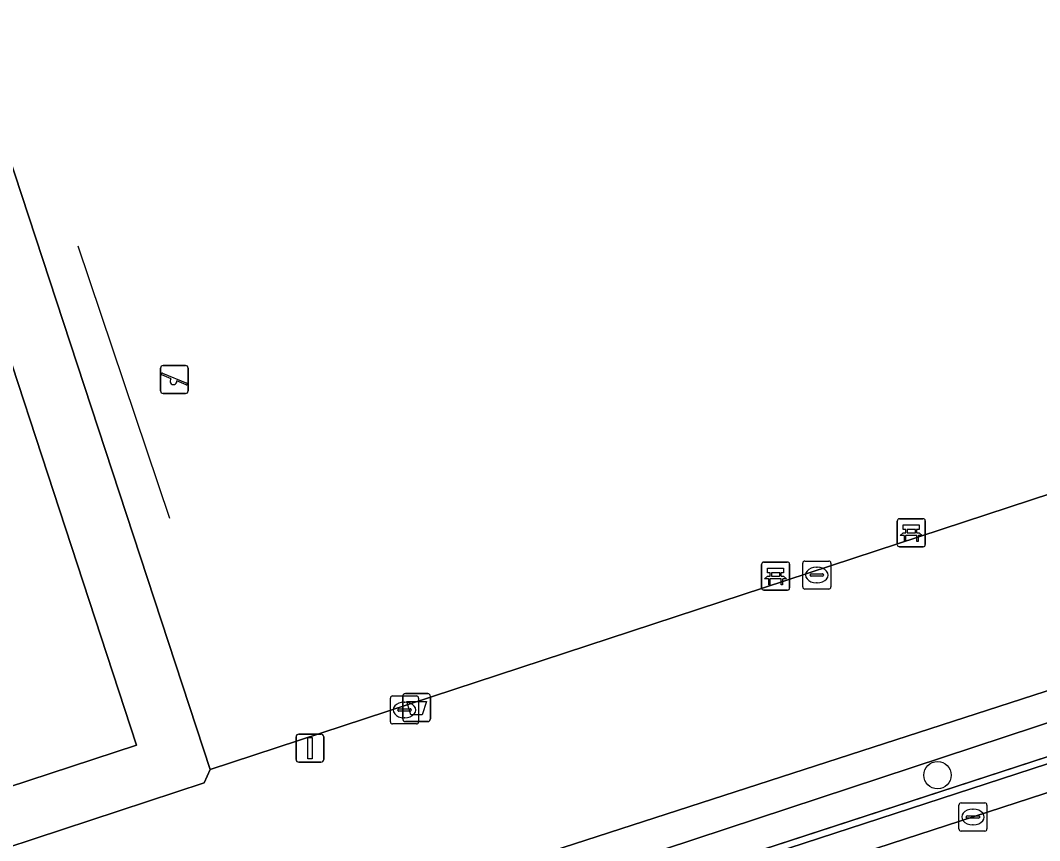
# Model space of a CAD drawing. Extents: x 158086 to 159499, y 382904 to 383981.
# Drawn here: x 159339.56 to 159375.93, y 383042.18 to 383071.44 of the extents above; entities that cross this region are included whole.
import ezdxf

# ---------------------------------------------------------------- set-up
doc = ezdxf.new("R2010")
doc.units = 0
for name, color, linetype in [('IMGEO_Afvalbak', 7, 'Continuous'), ('IMGEO_Bank', 7, 'Continuous'), ('IMGEO_Boom', 7, 'Continuous'), ('IMGEO_Groenvoorziening', 7, 'Continuous'), ('IMGEO_Haag', 7, 'Continuous'), ('IMGEO_Hek', 7, 'Continuous'), ('IMGEO_Kolk', 7, 'Continuous'), ('IMGEO_Lichtmast', 7, 'Continuous'), ('IMGEO_Pand', 7, 'Continuous'), ('IMGEO_Rijbaan_lokaal_open', 7, 'Continuous'), ('IMGEO_Speelvoorziening', 7, 'Continuous'), ('IMGEO_Terreindeel_gesloten', 7, 'Continuous'), ('IMGEO_Voetpad_open', 7, 'Continuous')]:
    doc.layers.add(name, color=color, linetype=linetype)

msp = doc.modelspace()

# ---------------------------------------------------------------- linework, layer by layer
at = {"layer": 'IMGEO_Afvalbak'}
for p, q in [((159353.203, 383046.525), (159353.203, 383047.325)), ((159353.203, 383047.325), (159353.203, 383046.525)), ((159353.303, 383047.425), (159354.093, 383047.425)), ((159354.093, 383047.425), (159353.303, 383047.425)), ((159354.193, 383047.325), (159354.193, 383046.525)), ((159354.193, 383046.525), (159354.193, 383047.325)), ((159354.093, 383046.425), (159353.303, 383046.425)), ((159353.303, 383046.425), (159354.093, 383046.425))]:
    msp.add_line(p, q, dxfattribs=at)
msp.add_lwpolyline([(159353.346, 383047.139), (159354.05, 383047.139), (159353.901, 383046.669), (159353.495, 383046.669), (159353.346, 383047.139)], dxfattribs=at)
for centre, start, end in [((159353.303, 383047.325), 90, 180), ((159353.303, 383047.325), 90, 180), ((159354.093, 383047.325), 0, 90), ((159354.093, 383047.325), 360, 90), ((159353.303, 383046.525), 180, 270), ((159353.303, 383046.525), 180, 270), ((159354.093, 383046.525), 270, 0), ((159354.093, 383046.525), 270, 0)]:
    msp.add_arc(centre, 0.1, start, end, dxfattribs=at)
at = {"layer": 'IMGEO_Bank'}
for p, q in [((159370.922, 383053.663), (159371.763, 383053.663)), ((159371.763, 383053.663), (159370.922, 383053.663)), ((159370.847, 383052.738), (159370.847, 383053.579)), ((159370.847, 383053.579), (159370.847, 383052.738)), ((159371.847, 383053.588), (159371.847, 383052.747)), ((159371.847, 383052.747), (159371.847, 383053.588)), ((159371.544, 383053.061), (159371.151, 383053.061)), ((159371.156, 383053.169), (159371.156, 383053.275)), ((159371.2, 383053.275), (159371.2, 383053.169)), ((159371.488, 383053.281), (159371.206, 383053.281)), ((159371.206, 383053.163), (159371.488, 383053.163)), ((159371.494, 383053.169), (159371.494, 383053.275)), ((159371.538, 383053.275), (159371.538, 383053.169)), ((159371.772, 383052.663), (159370.931, 383052.663)), ((159370.931, 383052.663), (159371.772, 383052.663)), ((159366.006, 383051.193), (159366.006, 383052.034)), ((159366.006, 383052.034), (159366.006, 383051.193)), ((159366.081, 383052.118), (159366.922, 383052.118)), ((159366.922, 383052.118), (159366.081, 383052.118)), ((159367.006, 383052.043), (159367.006, 383051.202)), ((159367.006, 383051.202), (159367.006, 383052.043)), ((159366.703, 383051.516), (159366.31, 383051.516)), ((159366.315, 383051.624), (159366.315, 383051.73)), ((159366.359, 383051.73), (159366.359, 383051.624)), ((159366.647, 383051.736), (159366.365, 383051.736)), ((159366.365, 383051.618), (159366.647, 383051.618)), ((159366.653, 383051.624), (159366.653, 383051.73)), ((159366.697, 383051.73), (159366.697, 383051.624)), ((159366.931, 383051.118), (159366.09, 383051.118)), ((159366.09, 383051.118), (159366.931, 383051.118))]:
    msp.add_line(p, q, dxfattribs=at)
for points in [[(159371.15, 383053.281), (159371.064, 383053.281), (159371.064, 383053.442), (159371.627, 383053.442), (159371.627, 383053.281), (159371.544, 383053.281)], [(159371.094, 383053.061), (159370.952, 383053.061), (159371.064, 383053.163), (159371.15, 383053.163)], [(159371.144, 383053.054), (159371.144, 383052.847), (159371.101, 383052.847), (159371.101, 383053.054)], [(159371.544, 383053.163), (159371.627, 383053.163), (159371.739, 383053.061), (159371.6, 383053.061)], [(159371.594, 383053.054), (159371.594, 383052.847), (159371.55, 383052.847), (159371.55, 383053.054)], [(159366.309, 383051.736), (159366.223, 383051.736), (159366.223, 383051.897), (159366.786, 383051.897), (159366.786, 383051.736), (159366.703, 383051.736)], [(159366.253, 383051.516), (159366.111, 383051.516), (159366.223, 383051.618), (159366.309, 383051.618)], [(159366.303, 383051.509), (159366.303, 383051.302), (159366.26, 383051.302), (159366.26, 383051.509)], [(159366.703, 383051.618), (159366.786, 383051.618), (159366.898, 383051.516), (159366.759, 383051.516)], [(159366.753, 383051.509), (159366.753, 383051.302), (159366.709, 383051.302), (159366.709, 383051.509)]]:
    msp.add_lwpolyline(points, dxfattribs=at)
for centre, radius, start, end in [((159370.925, 383053.585), 0.0779, 92.4484, 184.2845), ((159370.925, 383053.585), 0.0779, 92.4484, 184.2845), ((159371.769, 383053.585), 0.0779, 2.4484, 94.2845), ((159371.769, 383053.585), 0.0779, 2.4484, 94.2845), ((159371.094, 383053.054), 0.00671, 2.8957, 87.1043), ((159371.151, 383053.054), 0.00671, 92.8957, 177.1043), ((159371.149, 383053.274), 0.00671, 2.8957, 87.1043), ((159371.149, 383053.17), 0.00671, 272.8957, 357.1043), ((159371.206, 383053.274), 0.00671, 92.8957, 177.1043), ((159371.206, 383053.17), 0.00671, 182.8957, 267.1043), ((159371.488, 383053.274), 0.00671, 2.8957, 87.1043), ((159371.488, 383053.17), 0.00671, 272.8957, 357.1043), ((159371.545, 383053.274), 0.00671, 92.8957, 177.1043), ((159371.545, 383053.17), 0.00671, 182.8957, 267.1043), ((159371.543, 383053.054), 0.00671, 2.8957, 87.1043), ((159371.6, 383053.054), 0.00671, 92.8957, 177.1043), ((159370.925, 383052.741), 0.0779, 182.4484, 274.2845), ((159370.925, 383052.741), 0.0779, 182.4484, 274.2845), ((159371.769, 383052.741), 0.0779, 272.4484, 4.2845), ((159371.769, 383052.741), 0.0779, 272.4484, 4.2845), ((159366.084, 383052.04), 0.0779, 92.4484, 184.2845), ((159366.084, 383052.04), 0.0779, 92.4484, 184.2845), ((159366.928, 383052.04), 0.0779, 2.4484, 94.2845), ((159366.928, 383052.04), 0.0779, 2.4484, 94.2845), ((159366.253, 383051.509), 0.00671, 2.8957, 87.1043), ((159366.31, 383051.509), 0.00671, 92.8957, 177.1043), ((159366.308, 383051.729), 0.00671, 2.8957, 87.1043), ((159366.308, 383051.625), 0.00671, 272.8957, 357.1043), ((159366.365, 383051.729), 0.00671, 92.8957, 177.1043), ((159366.365, 383051.625), 0.00671, 182.8957, 267.1043), ((159366.647, 383051.729), 0.00671, 2.8957, 87.1043), ((159366.647, 383051.625), 0.00671, 272.8957, 357.1043), ((159366.704, 383051.729), 0.00671, 92.8957, 177.1043), ((159366.704, 383051.625), 0.00671, 182.8957, 267.1043), ((159366.702, 383051.509), 0.00671, 2.8957, 87.1043), ((159366.759, 383051.509), 0.00671, 92.8957, 177.1043), ((159366.084, 383051.196), 0.0779, 182.4484, 274.2845), ((159366.084, 383051.196), 0.0779, 182.4484, 274.2845), ((159366.928, 383051.196), 0.0779, 272.4484, 4.2845), ((159366.928, 383051.196), 0.0779, 272.4484, 4.2845)]:
    msp.add_arc(centre, radius, start, end, dxfattribs=at)
at = {"layer": 'IMGEO_Boom'}
msp.add_circle((159372.286, 383044.516), 0.489, dxfattribs=at)
at = {"layer": 'IMGEO_Groenvoorziening'}
for points in [[(159284.422, 383017.829), (159391.668, 383052.529), (159392.976, 383054.479), (159393.604, 383056.25), (159393.835, 383057.956), (159393.835, 383058.88), (159393.54, 383060.587), (159389.97, 383071.894), (159375.86, 383114.698), (159377.099, 383115.09), (159376.239, 383117.76), (159376.442, 383117.825), (159376.081, 383118.963), (159375.992, 383119.243), (159375.788, 383119.176), (159328.854, 383103.889)], [(159394.591, 383061.6), (159382.08, 383100.028), (159376.442, 383117.825), (159376.239, 383117.76), (159377.099, 383115.09), (159382.015, 383099.425), (159394.354, 383061.521), (159394.742, 383059.92), (159394.852, 383058.864), (159394.851, 383057.802), (159394.74, 383056.747), (159394.518, 383055.708), (159394.189, 383054.699), (159393.757, 383053.729), (159392.761, 383052.242), (159392.064, 383051.469), (159391.291, 383050.772), (159390.448, 383050.16), (159389.547, 383049.64), (159388.596, 383049.216), (159285.231, 383015.529), (159284.949, 383016.331), (159234.68, 383000)], [(159329.367, 383096.375), (159372.877, 383110.664), (159389.843, 383059.002), (159346.333, 383044.714), (159346.12, 383044.24), (159337.011, 383041.245)], [(159390.174, 383050.984), (159291.731, 383018.535)], [(159238.374, 383000), (159388.686, 383048.983)], [(159285.231, 383015.529), (159388.596, 383049.216)]]:
    msp.add_lwpolyline(points, dxfattribs=at)
msp.add_lwpolyline([(159284.422, 383017.829), (159284.949, 383016.331), (159291.731, 383018.535), (159390.174, 383050.984), (159391.668, 383052.529)], close=True, dxfattribs=at)
at = {"layer": 'IMGEO_Haag'}
for points in [[(159394.591, 383061.6), (159382.08, 383100.028), (159376.442, 383117.825), (159376.239, 383117.76), (159377.099, 383115.09), (159382.015, 383099.425), (159394.354, 383061.521), (159394.742, 383059.92), (159394.852, 383058.864), (159394.851, 383057.802), (159394.74, 383056.747), (159394.518, 383055.708), (159394.189, 383054.699), (159393.757, 383053.729), (159392.761, 383052.242), (159392.064, 383051.469), (159391.291, 383050.772), (159390.448, 383050.16), (159389.547, 383049.64), (159388.596, 383049.216), (159285.231, 383015.529), (159284.949, 383016.331), (159234.68, 383000)], [(159390.174, 383050.984), (159291.731, 383018.535)], [(159238.374, 383000), (159388.686, 383048.983)], [(159285.231, 383015.529), (159388.596, 383049.216)]]:
    msp.add_lwpolyline(points, dxfattribs=at)
at = {"layer": 'IMGEO_Hek'}
for points in [[(159377.099, 383115.09), (159382.015, 383099.425), (159394.354, 383061.521), (159394.742, 383059.92), (159394.852, 383058.864), (159394.851, 383057.802), (159394.74, 383056.747), (159394.518, 383055.708), (159394.189, 383054.699), (159393.757, 383053.729), (159392.761, 383052.242), (159392.064, 383051.469), (159391.291, 383050.772), (159390.448, 383050.16), (159389.547, 383049.64), (159388.596, 383049.216), (159337.033, 383032.412), (159285.231, 383015.529)], [(159341.606, 383063.403), (159344.881, 383053.682)]]:
    msp.add_lwpolyline(points, dxfattribs=at)
at = {"layer": 'IMGEO_Kolk'}
for p, q in [((159367.477, 383051.228), (159367.477, 383052.08)), ((159367.552, 383052.154), (159368.404, 383052.154)), ((159367.965, 383051.934), (159367.99, 383051.934)), ((159368.478, 383052.08), (159368.478, 383051.228)), ((159367.736, 383051.648), (159367.736, 383051.66)), ((159368.174, 383051.611), (159367.776, 383051.611)), ((159367.779, 383051.697), (159368.177, 383051.697)), ((159368.22, 383051.66), (159368.22, 383051.648)), ((159368.404, 383051.154), (159367.552, 383051.154)), ((159367.988, 383051.374), (159367.963, 383051.374)), ((159352.765, 383046.416), (159352.765, 383047.268)), ((159352.84, 383047.342), (159353.692, 383047.342)), ((159353.253, 383047.122), (159353.278, 383047.122)), ((159353.766, 383047.268), (159353.766, 383046.416)), ((159353.024, 383046.836), (159353.024, 383046.848)), ((159353.462, 383046.799), (159353.064, 383046.799)), ((159353.067, 383046.885), (159353.465, 383046.885)), ((159353.508, 383046.848), (159353.508, 383046.836)), ((159353.276, 383046.562), (159353.251, 383046.562)), ((159353.692, 383046.342), (159352.84, 383046.342)), ((159373.122, 383043.523), (159373.974, 383043.523)), ((159373.047, 383042.597), (159373.047, 383043.449)), ((159373.535, 383043.303), (159373.56, 383043.303)), ((159374.048, 383043.449), (159374.048, 383042.597)), ((159373.306, 383043.017), (159373.306, 383043.029)), ((159373.744, 383042.98), (159373.346, 383042.98)), ((159373.349, 383043.066), (159373.747, 383043.066)), ((159373.558, 383042.743), (159373.533, 383042.743)), ((159373.79, 383043.029), (159373.79, 383043.017)), ((159373.974, 383042.523), (159373.122, 383042.523))]:
    msp.add_line(p, q, dxfattribs=at)
for points in [[(159367.477, 383051.228), (159367.477, 383052.08)], [(159367.552, 383052.154), (159368.404, 383052.154)], [(159368.478, 383052.08), (159368.478, 383051.228)], [(159368.404, 383051.154), (159367.552, 383051.154)], [(159352.765, 383046.416), (159352.765, 383047.268)], [(159352.84, 383047.342), (159353.692, 383047.342)], [(159353.766, 383047.268), (159353.766, 383046.416)], [(159353.692, 383046.342), (159352.84, 383046.342)], [(159373.122, 383043.523), (159373.974, 383043.523)], [(159373.047, 383042.597), (159373.047, 383043.449)], [(159374.048, 383043.449), (159374.048, 383042.597)], [(159373.974, 383042.523), (159373.122, 383042.523)]]:
    msp.add_lwpolyline(points, dxfattribs=at)
for centre, radius, start, end in [((159367.554, 383052.078), 0.0765, 91.552, 178.448), ((159367.554, 383052.078), 0.0765, 91.552, 178.448), ((159368.402, 383052.078), 0.0765, 1.552, 88.448), ((159368.402, 383052.078), 0.0765, 1.552, 88.448), ((159367.776, 383051.657), 0.0403, 85.8775, 175.7526), ((159367.773, 383051.647), 0.0366, 178.938, 274.7102), ((159368.177, 383051.654), 0.043, 264.8664, 352.4533), ((159368.181, 383051.659), 0.0386, 1.7309, 96.639), ((159367.554, 383051.23), 0.0765, 181.552, 268.448), ((159367.554, 383051.23), 0.0765, 181.552, 268.448), ((159368.402, 383051.23), 0.0765, 271.552, 358.448), ((159368.402, 383051.23), 0.0765, 271.552, 358.448), ((159352.842, 383047.266), 0.0765, 91.552, 178.448), ((159352.842, 383047.266), 0.0765, 91.552, 178.448), ((159353.69, 383047.266), 0.0765, 1.552, 88.448), ((159353.69, 383047.266), 0.0765, 1.552, 88.448), ((159353.064, 383046.845), 0.0403, 85.8775, 175.7526), ((159353.061, 383046.835), 0.0366, 178.938, 274.7102), ((159353.465, 383046.842), 0.043, 264.8664, 352.4533), ((159353.469, 383046.847), 0.0386, 1.7309, 96.639), ((159352.842, 383046.418), 0.0765, 181.552, 268.448), ((159352.842, 383046.418), 0.0765, 181.552, 268.448), ((159353.69, 383046.418), 0.0765, 271.552, 358.448), ((159353.69, 383046.418), 0.0765, 271.552, 358.448), ((159373.124, 383043.447), 0.0765, 91.552, 178.448), ((159373.124, 383043.447), 0.0765, 91.552, 178.448), ((159373.972, 383043.447), 0.0765, 1.552, 88.448), ((159373.972, 383043.447), 0.0765, 1.552, 88.448), ((159373.346, 383043.026), 0.0403, 85.8775, 175.7526), ((159373.343, 383043.016), 0.0366, 178.938, 274.7102), ((159373.747, 383043.023), 0.043, 264.8664, 352.4533), ((159373.751, 383043.028), 0.0386, 1.7309, 96.639), ((159373.124, 383042.599), 0.0765, 181.552, 268.448), ((159373.124, 383042.599), 0.0765, 181.552, 268.448), ((159373.972, 383042.599), 0.0765, 271.552, 358.448), ((159373.972, 383042.599), 0.0765, 271.552, 358.448)]:
    msp.add_arc(centre, radius, start, end, dxfattribs=at)
for centre, major_axis, ratio, start_param, end_param in [((159367.964, 383051.654), (-0.387, 0.002), 0.722429, 4.712389, 7.853982), ((159367.989, 383051.654), (-0.39, 0.002), 0.717154, 1.570796, 4.712389), ((159353.252, 383046.842), (-0.387, 0.002), 0.722429, 4.712389, 7.853982), ((159353.277, 383046.842), (-0.39, 0.002), 0.717154, 1.570796, 4.712389), ((159373.534, 383043.023), (-0.387, 0.002), 0.722429, 4.712389, 7.853982), ((159373.559, 383043.023), (-0.39, 0.002), 0.717154, 1.570796, 4.712389)]:
    msp.add_ellipse(centre, major_axis=major_axis, ratio=ratio, start_param=start_param, end_param=end_param, dxfattribs=at)
at = {"layer": 'IMGEO_Lichtmast'}
for p, q in [((159349.396, 383045.079), (159349.396, 383045.879)), ((159349.396, 383045.879), (159349.396, 383045.079)), ((159349.496, 383045.979), (159350.286, 383045.979)), ((159350.286, 383045.979), (159349.496, 383045.979)), ((159350.386, 383045.879), (159350.386, 383045.079)), ((159350.386, 383045.079), (159350.386, 383045.879)), ((159350.286, 383044.979), (159349.496, 383044.979)), ((159349.496, 383044.979), (159350.286, 383044.979))]:
    msp.add_line(p, q, dxfattribs=at)
msp.add_lwpolyline([(159349.816, 383045.854), (159349.966, 383045.854), (159349.966, 383045.104), (159349.816, 383045.104), (159349.816, 383045.854)], dxfattribs=at)
for centre, start, end in [((159349.496, 383045.879), 90, 180), ((159349.496, 383045.879), 90, 180), ((159350.286, 383045.879), 0, 90), ((159350.286, 383045.879), 360, 90), ((159349.496, 383045.079), 180, 270), ((159349.496, 383045.079), 180, 270), ((159350.286, 383045.079), 270, 0), ((159350.286, 383045.079), 270, 0)]:
    msp.add_arc(centre, 0.1, start, end, dxfattribs=at)
at = {"layer": 'IMGEO_Pand'}
msp.add_lwpolyline([(159335.881, 383069.466), (159333.996, 383068.841), (159328.94, 383084.286), (159325.149, 383083.048), (159324.376, 383085.377), (159320.071, 383083.957), (159319.958, 383083.92), (159333.687, 383042.302), (159343.708, 383045.587)], close=True, dxfattribs=at)
at = {"layer": 'IMGEO_Rijbaan_lokaal_open'}
msp.add_lwpolyline([(159392.011, 383049.031), (159388.987, 383048.048), (159362.19, 383039.334), (159357.609, 383037.846), (159318.834, 383025.268), (159320.388, 383020.749), (159344.731, 383028.678)], dxfattribs=at)
at = {"layer": 'IMGEO_Speelvoorziening'}
for p, q in [((159344.659, 383059.129), (159345.449, 383059.129)), ((159345.449, 383059.129), (159344.659, 383059.129)), ((159344.559, 383058.229), (159344.559, 383059.029)), ((159344.559, 383059.029), (159344.559, 383058.229)), ((159344.942, 383058.657), (159344.603, 383058.794)), ((159344.628, 383058.854), (159345.504, 383058.501)), ((159345.549, 383059.029), (159345.549, 383058.229)), ((159345.549, 383058.229), (159345.549, 383059.029)), ((159345.48, 383058.441), (159345.14, 383058.578)), ((159345.449, 383058.129), (159344.659, 383058.129)), ((159344.659, 383058.129), (159345.449, 383058.129))]:
    msp.add_line(p, q, dxfattribs=at)
for centre, radius, start, end in [((159344.659, 383059.029), 0.1, 90, 180), ((159344.659, 383059.029), 0.1, 90, 180), ((159345.449, 383059.029), 0.1, 0, 90), ((159345.449, 383059.029), 0.1, 360, 90), ((159344.616, 383058.824), 0.0327, 68.078, 248.078), ((159345.021, 383058.567), 0.12, 130.9928, 5.1632), ((159345.492, 383058.471), 0.0327, 248.078, 68.078), ((159344.659, 383058.229), 0.1, 180, 270), ((159344.659, 383058.229), 0.1, 180, 270), ((159345.449, 383058.229), 0.1, 270, 0), ((159345.449, 383058.229), 0.1, 270, 0)]:
    msp.add_arc(centre, radius, start, end, dxfattribs=at)
at = {"layer": 'IMGEO_Terreindeel_gesloten'}
msp.add_lwpolyline([(159372.877, 383110.664), (159329.367, 383096.375), (159346.333, 383044.714), (159389.843, 383059.002)], close=True, dxfattribs=at)
at = {"layer": 'IMGEO_Voetpad_open'}
for points in [[(159329.367, 383096.375), (159327.945, 383100.704), (159327.772, 383100.649), (159322.046, 383098.83), (159318.351, 383097.627), (159315.869, 383096.835), (159314.767, 383096.483), (159333.023, 383040.342), (159333.144, 383039.973), (159334.414, 383040.391), (159337.011, 383041.245), (159346.12, 383044.24), (159346.333, 383044.714)], [(159330.064, 383087.235), (159335.881, 383069.466), (159343.708, 383045.587), (159333.687, 383042.302), (159319.958, 383083.92), (159320.071, 383083.957), (159324.376, 383085.377)]]:
    msp.add_lwpolyline(points, close=True, dxfattribs=at)
for points in [[(159388.686, 383048.983), (159238.374, 383000), (159184.451, 382982.428), (159167.065, 382976.763), (159165.938, 382970.978), (159172.213, 382969.774), (159171.839, 382967.86), (159172.143, 382967.796), (159172.623, 382968.032), (159172.869, 382967.988), (159177.026, 382967.241), (159177.897, 382967.084), (159177.989, 382967.543), (159178.326, 382968.994)], [(159186.044, 382982.046), (159219.388, 382992.93), (159223.99, 382994.494), (159264.544, 383007.576), (159269.156, 383009.09), (159314.249, 383023.78), (159318.834, 383025.268), (159357.609, 383037.846), (159362.19, 383039.334), (159388.987, 383048.048), (159392.011, 383049.031)]]:
    msp.add_lwpolyline(points, dxfattribs=at)

doc.saveas('drawing.dxf')
